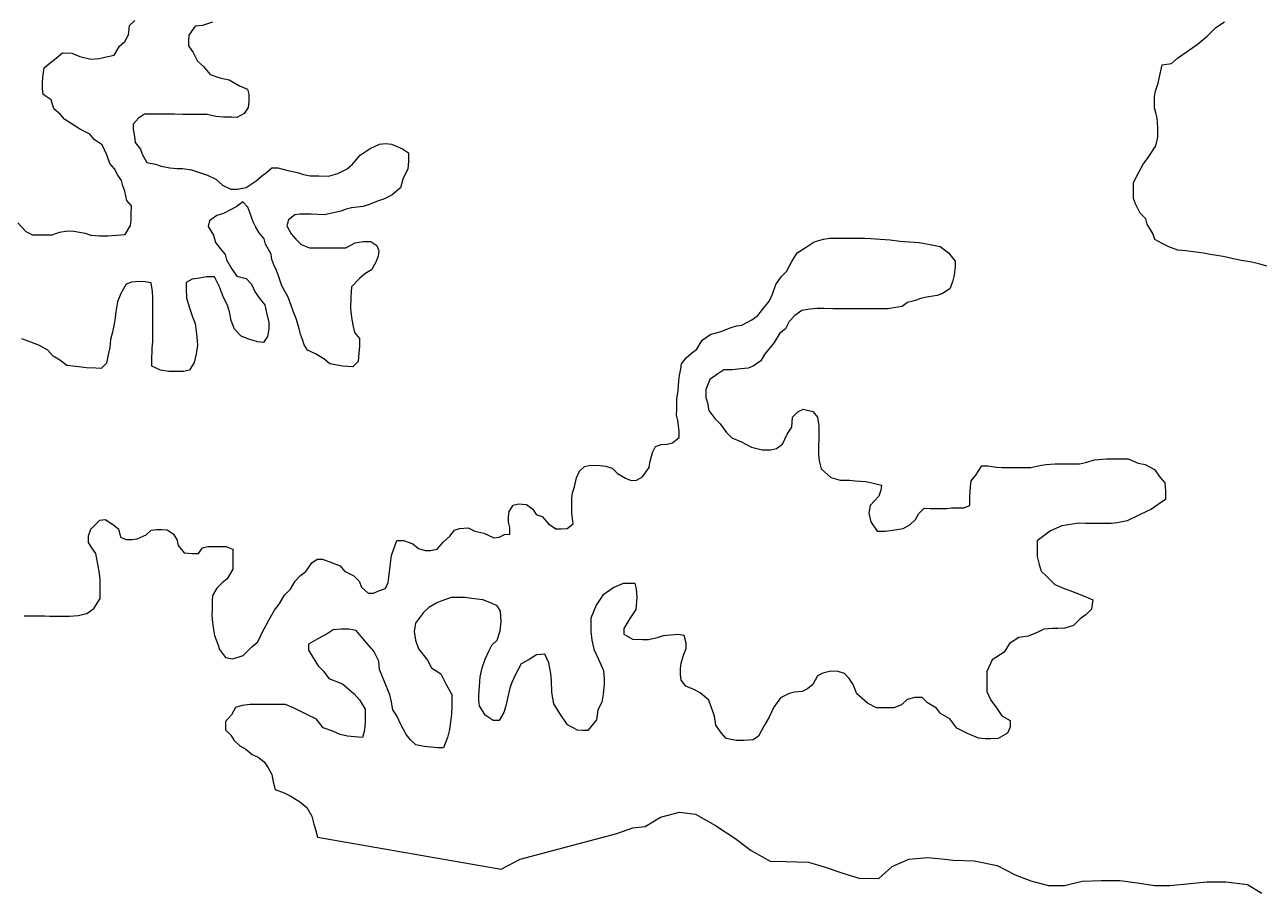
# Model space of a CAD drawing. Extents: x 553962 to 842807, y 8883888 to 9032388.
# Drawn here: x 588844 to 589783, y 8907362 to 8908021 of the extents above; entities that cross this region are included whole.
import ezdxf

# ---------------------------------------------------------------- set-up
doc = ezdxf.new("R2010")
doc.units = 0
doc.header["$LTSCALE"] = 200
doc.layers.add('6', color=7, linetype='Continuous', lineweight=13)

msp = doc.modelspace()

# ---------------------------------------------------------------- linework, layer by layer
at = {"layer": '6'}
for points in [[(588838.7, 8907870.8), (588844.7, 8907864.3), (588849.7, 8907861.7), (588854.2, 8907861.7), (588858.2, 8907861.7), (588864.7, 8907861.6), (588870.2, 8907863.6), (588876.7, 8907864.6), (588881.2, 8907864.5), (588889.7, 8907863), (588894.2, 8907861.4), (588900.7, 8907860.9), (588907.2, 8907860.9), (588913.7, 8907861.3), (588920.2, 8907861.8), (588924.2, 8907868.8), (588924.8, 8907872.8), (588924.8, 8907877.3), (588924.9, 8907883.8), (588921.4, 8907887.8), (588920, 8907894.8), (588918.5, 8907898.8), (588917.5, 8907902.8), (588914.5, 8907906.9), (588912.1, 8907911.9), (588908.6, 8907915.9), (588906.2, 8907922.4), (588902.7, 8907930), (588896.7, 8907934), (588893.3, 8907938.1), (588886.3, 8907941.6), (588880.8, 8907945.2), (588874.3, 8907949.2), (588870.9, 8907953.2), (588865.9, 8907957.3), (588864, 8907964.3), (588858, 8907968.3), (588857.5, 8907972.8), (588857.5, 8907976.8), (588857.6, 8907981.3), (588858.6, 8907988.4), (588863.2, 8907992.3), (588867.7, 8907995.8), (588872.7, 8907999.8), (588879.7, 8907999.7), (588885.7, 8907997.2), (588894.2, 8907995.1), (588900.7, 8907995.6), (588904.7, 8907996.6), (588911.7, 8907998), (588915.8, 8908005), (588919.8, 8908008.5), (588922.8, 8908013.5), (588923.4, 8908020.5), (588927.4, 8908024.4)], [(588986.5, 8908023.1), (588978.9, 8908020.6), (588973.4, 8908020.1), (588968.4, 8908013.2), (588968.3, 8908009.2), (588968.3, 8908005.2), (588971.8, 8908000.1), (588975.2, 8907993.6), (588979.7, 8907989.6), (588984.7, 8907983.5), (588992.1, 8907981), (588999.1, 8907979.4), (589007.1, 8907974.9), (589013.1, 8907972.3), (589014.1, 8907968.3), (589014, 8907962.8), (589013.5, 8907958.3), (589010.4, 8907953.8), (589004.9, 8907950.8), (589000.9, 8907950.9), (588994.9, 8907950.9), (588988.9, 8907951.4), (588982.4, 8907953), (588974.9, 8907953), (588968.4, 8907953.1), (588963.9, 8907953.1), (588957.4, 8907953.2)], [(589786.9, 8907838), (589780.9, 8907839.6), (589774.4, 8907841.1), (589767.4, 8907842.1), (589760.4, 8907843.7), (589753.9, 8907845.2), (589743.9, 8907846.8), (589739, 8907847.8), (589733, 8907848.4), (589725.5, 8907849.4), (589719.5, 8907850), (589712.5, 8907852.5), (589707.5, 8907855.1), (589702, 8907858.1), (589700.5, 8907862.6), (589696.1, 8907869.7), (589695.1, 8907873.7), (589690.7, 8907878.2), (589687.2, 8907885.2), (589685.7, 8907889.2), (589685.8, 8907895.8), (589685.8, 8907901.3), (589689.4, 8907908.2), (589692.9, 8907914.7), (589697.5, 8907921.2), (589702.6, 8907929.2), (589704.1, 8907935.7), (589704.2, 8907943.2), (589703.7, 8907950.2), (589702.7, 8907954.2), (589701.8, 8907958.2), (589701.8, 8907962.2), (589701.8, 8907966.8), (589702.4, 8907970.8), (589704.4, 8907976.8), (589706, 8907983.8), (589707.5, 8907990.8), (589714.5, 8907991.7), (589719.1, 8907995.7), (589727.6, 8908001.6), (589734.2, 8908006.1), (589741.7, 8908012.6), (589748.2, 8908019), (589754.8, 8908023.5)], [(588957.4, 8907953.2), (588950.4, 8907953.2), (588946.4, 8907953.2), (588942.4, 8907953.2), (588934.9, 8907953.3), (588930.4, 8907950.3), (588926.3, 8907945.8), (588926.3, 8907941.8), (588927.3, 8907936.3), (588927.7, 8907931.8), (588931.7, 8907926.8), (588933.2, 8907922.8), (588936.6, 8907916.7), (588943.1, 8907915.2), (588947.6, 8907913.7), (588954.1, 8907912.6), (588959.6, 8907912.1), (588963.6, 8907912.1), (588970.6, 8907911), (588978.1, 8907908.4), (588982.6, 8907906.9), (588989, 8907903.9), (588994, 8907899.3), (589000.5, 8907896.3), (589005.5, 8907896.3), (589012, 8907897.7), (589019.6, 8907902.7), (589023.6, 8907906.2), (589027.6, 8907909.1), (589031.6, 8907912.6), (589036.1, 8907912.6), (589043.6, 8907910.5), (589051.1, 8907909), (589055.6, 8907907.4), (589060.6, 8907906.4), (589067.1, 8907906.4), (589074.6, 8907906.3), (589081.6, 8907908.3), (589088.7, 8907911.7), (589092.7, 8907915.2), (589098.7, 8907922.2), (589106.3, 8907927.1), (589113.3, 8907930.6), (589117.8, 8907931.1), (589122.3, 8907930.5), (589130.8, 8907927), (589135.3, 8907923.9), (589135.2, 8907917.4), (589134.7, 8907911.9), (589131.1, 8907903.9), (589129.1, 8907897.4), (589123, 8907892), (589117, 8907889), (589112.5, 8907887.5), (589105.5, 8907884.6), (589100.9, 8907883.1), (589091.9, 8907882.2), (589087.9, 8907881.2), (589083.9, 8907879.7), (589071.4, 8907876.8), (589061.4, 8907877.4), (589057.4, 8907877.4), (589052.9, 8907877.4), (589048.9, 8907876.9), (589044.3, 8907873), (589042.8, 8907868.5), (589046.2, 8907862.4), (589049.7, 8907858.4), (589053.7, 8907854.4), (589060.2, 8907851.8), (589067.7, 8907851.8), (589075.2, 8907851.7), (589082.7, 8907851.7), (589087.7, 8907851.7), (589094.7, 8907855.6), (589101.2, 8907856.6), (589106.7, 8907856.5), (589111.2, 8907853.5), (589112.7, 8907849.5), (589112.2, 8907845.5), (589110.6, 8907841), (589107.1, 8907835), (589102.1, 8907832), (589098, 8907828.6), (589092, 8907822.1), (589091.4, 8907814.6), (589091.3, 8907805.1), (589092.3, 8907797.5), (589093.2, 8907792), (589094.2, 8907787.5), (589098.2, 8907783), (589098.1, 8907776.5), (589097.6, 8907772), (589097, 8907765.5), (589093, 8907761.5), (589085.5, 8907762), (589075.5, 8907763.6), (589071, 8907767.6), (589064.6, 8907771.2), (589058.6, 8907774.2), (589056.1, 8907778.2)], [(589056.1, 8907778.2), (589054.7, 8907782.3), (589053.2, 8907786.3), (589052.2, 8907790.3), (589050.3, 8907797.3), (589047.8, 8907803.8), (589046.3, 8907807.9), (589043.9, 8907814.4), (589039, 8907822.9), (589036.5, 8907830.5), (589035, 8907834.5), (589033.1, 8907839), (589031.6, 8907843), (589031.1, 8907847), (589026.7, 8907854.6), (589025.7, 8907858.6), (589021.8, 8907863.1), (589019.3, 8907867.6), (589017.3, 8907871.6), (589014.9, 8907878.7), (589013.4, 8907882.7), (589009.4, 8907886.7), (589004.9, 8907883.2), (588994.8, 8907877.8), (588989.8, 8907876.3), (588984.3, 8907872.4), (588983.3, 8907867.9), (588987.2, 8907861.3), (588988.7, 8907855.8), (588992.2, 8907851.3), (588996.1, 8907846.8), (588997.1, 8907842.7), (589001, 8907836.2), (589005, 8907830.2), (589012, 8907828.6), (589016, 8907824.1), (589018.9, 8907818.1), (589022.4, 8907813), (589026.3, 8907808.5), (589027.8, 8907801.5), (589029.2, 8907795), (589029.2, 8907790.4), (589028.2, 8907784.4), (589025.1, 8907780), (589020.6, 8907780.5), (589014.1, 8907782.5), (589008.2, 8907784.6), (589003.2, 8907790.1), (589000.7, 8907796.7), (588999.3, 8907803.2), (588997.8, 8907808.2), (588994.9, 8907814.2), (588991.9, 8907822.2), (588988, 8907829.8), (588982, 8907829.8), (588976.5, 8907828.8), (588971, 8907827.9), (588966.4, 8907825.4), (588966.4, 8907820.9), (588966.8, 8907813.9), (588968.8, 8907806.9), (588971.2, 8907799.3), (588973.2, 8907794.3), (588974.6, 8907784.3), (588975.1, 8907777.8), (588974, 8907771.3), (588972.5, 8907764.8), (588968.9, 8907758.8), (588964.4, 8907757.8), (588958.9, 8907757.9), (588953.4, 8907757.9), (588946.9, 8907758.9), (588940.4, 8907762), (588940.5, 8907766), (588940.6, 8907775.5), (588941.1, 8907780.5), (588941.1, 8907787), (588941.2, 8907794), (588941.2, 8907798), (588941.2, 8907802.6), (588941.3, 8907806.6), (588941.3, 8907814.1), (588940.9, 8907818.6), (588939.9, 8907825.1), (588935.4, 8907826.1), (588930.9, 8907826.2), (588924.9, 8907825.7), (588920.9, 8907824.2), (588916.8, 8907817.2), (588914.3, 8907810.7), (588913.2, 8907803.2), (588912.7, 8907798.7), (588911.7, 8907794.2), (588910.6, 8907787.7), (588909.1, 8907782.2), (588908.5, 8907776.2), (588907.5, 8907771.7), (588906, 8907764.2), (588901.9, 8907760.2), (588897.9, 8907760.3), (588890.9, 8907760.8)], [(589241.7, 8907642.3), (589247.1, 8907638.3), (589251.1, 8907638.3), (589255.7, 8907638.7), (589260.2, 8907642.2), (589259.7, 8907646.2), (589259.2, 8907650.7), (589259.3, 8907655.2), (589259.3, 8907661.8), (589259.8, 8907665.8), (589261.4, 8907670.2), (589262.9, 8907677.2), (589265, 8907682.2), (589269, 8907685.7), (589273.5, 8907686.7), (589280.5, 8907686.6), (589285, 8907686.1), (589290, 8907684.6), (589294, 8907680.5), (589300, 8907677), (589304.4, 8907675), (589308.5, 8907675.4), (589313, 8907677.9), (589318, 8907684.9), (589318.6, 8907688.9), (589320.6, 8907696.4), (589322.7, 8907700.9), (589327.2, 8907702.4), (589331.7, 8907702.8), (589335.7, 8907703.8), (589340.7, 8907707.8), (589340.7, 8907712.3), (589340.3, 8907716.8), (589339.8, 8907720.8), (589338.8, 8907724.8), (589338.9, 8907728.8), (589338.9, 8907733.3), (589338.9, 8907737.3), (589340, 8907743.3), (589340.5, 8907750.8), (589341.1, 8907754.8), (589342.1, 8907759.8), (589342.6, 8907763.8), (589346.2, 8907768.3), (589350.2, 8907771.8), (589354.2, 8907774.8), (589358.3, 8907781.8), (589364.8, 8907786.2), (589368.8, 8907787.2), (589372.8, 8907788.2), (589379.4, 8907791.1), (589384.4, 8907792.6), (589388.4, 8907793.1), (589395.9, 8907797), (589400.4, 8907800.5), (589404, 8907805), (589409.5, 8907811.5), (589411.6, 8907816.5), (589414.1, 8907823.9), (589418.2, 8907829.9), (589422.2, 8907833.9), (589426.3, 8907841.4), (589430.3, 8907847.9), (589437.3, 8907852.3), (589443.4, 8907856.3), (589450.4, 8907858.3), (589454.9, 8907859.2), (589459.9, 8907859.2), (589466.4, 8907859.2), (589474.4, 8907859.1), (589481.4, 8907859.1), (589486.4, 8907859), (589493.4, 8907858.5), (589500.9, 8907857.9), (589508.4, 8907856.9), (589515.4, 8907856.3), (589522.9, 8907855.8), (589531.4, 8907854.2), (589538.9, 8907852.7), (589545.4, 8907848.1), (589550.3, 8907841.6), (589550.3, 8907837.6), (589549.7, 8907831.1), (589548.2, 8907826.1), (589546.2, 8907820.6), (589540.6, 8907817.1), (589536.6, 8907815.6), (589530.1, 8907814.7), (589524.1, 8907813.2), (589520.1, 8907811.7), (589514.1, 8907810.3), (589510, 8907807.3), (589503.5, 8907806.3), (589499.5, 8907805.4), (589493, 8907805.4), (589486, 8907805.4), (589480.5, 8907805.5), (589474, 8907805.5), (589468, 8907805.6), (589464, 8907805.6), (589457.5, 8907805.6)], [(589457.5, 8907805.6), (589451, 8907805.7), (589445.5, 8907805.7), (589440, 8907805.3), (589434, 8907804.3), (589428.5, 8907800.3), (589424.4, 8907795.8), (589421.4, 8907790.4), (589417.3, 8907786.9), (589412.8, 8907779.9), (589405.7, 8907770.9), (589402.7, 8907765.9), (589397.1, 8907762), (589393.1, 8907760.5), (589387.6, 8907760), (589381.1, 8907759.1), (589374.6, 8907759.1), (589370.1, 8907756.2), (589364.1, 8907751.7), (589361, 8907744.2), (589361, 8907738.2), (589362.4, 8907734.2), (589363.4, 8907728.2), (589367.8, 8907722.1), (589371.8, 8907718.1), (589376.8, 8907711.5), (589380.7, 8907707.5), (589388.2, 8907704.5), (589395.7, 8907700.4), (589403.7, 8907698.3), (589410.2, 8907698.3), (589414.7, 8907699.3), (589419.2, 8907702.8), (589422.8, 8907710.2), (589426.3, 8907715.7), (589426.9, 8907723.2), (589430.9, 8907727.2), (589434.9, 8907729.2), (589442.4, 8907727.6), (589445.9, 8907723.1), (589446.8, 8907716.6), (589446.8, 8907712.6), (589446.8, 8907707.1), (589446.7, 8907701.1), (589446.7, 8907695.1), (589447.1, 8907690.1), (589448.6, 8907684), (589456, 8907677.5), (589463, 8907675.4), (589470, 8907675.4), (589474.5, 8907674.8), (589482.5, 8907674.3), (589487, 8907673.3), (589494.5, 8907671.7), (589494, 8907667.7), (589492.4, 8907663.2), (589485.9, 8907656.2), (589484.8, 8907650.2), (589486.3, 8907643.7), (589491.2, 8907636.7), (589497.2, 8907636.6), (589501.2, 8907637.1), (589510.8, 8907638.6), (589515.8, 8907641.5), (589520.3, 8907645.5), (589522.8, 8907650), (589526.9, 8907654), (589531.4, 8907653.9), (589537.4, 8907653.9), (589543.9, 8907653.9), (589547.9, 8907654.3), (589556.9, 8907654.3), (589561.4, 8907656.2), (589561.5, 8907663.2), (589562, 8907670.3), (589562.6, 8907674.8), (589566.1, 8907679.2), (589570.7, 8907686.2), (589575.2, 8907686.2), (589581.6, 8907685.2), (589586.1, 8907685.1), (589593.2, 8907685.1), (589599.2, 8907685), (589607.7, 8907685), (589614.7, 8907686.4), (589619.2, 8907687.4), (589626.2, 8907687.9), (589633.2, 8907687.8), (589637.2, 8907687.8), (589644.7, 8907687.7), (589649.2, 8907688.7), (589656.2, 8907690.7), (589665.2, 8907691.6), (589669.7, 8907691.6), (589677.7, 8907691.5), (589681.7, 8907691.5), (589689.2, 8907688.4), (589694.7, 8907687.4), (589701.7, 8907683.4), (589706.1, 8907677.3), (589709.6, 8907673.3)], [(588890.9, 8907760.8), (588884.9, 8907761.4), (588875.9, 8907762.4), (588870.5, 8907766.5), (588865.5, 8907769.5), (588861.5, 8907774), (588855, 8907777.6), (588848.5, 8907780.1), (588841.6, 8907782.7)], [(589709.6, 8907673.3), (589710.1, 8907667.3), (589710, 8907660.8), (589704.5, 8907656.8), (589699.5, 8907653.3), (589690.9, 8907649.4), (589680.9, 8907644.4), (589673.4, 8907643), (589668.9, 8907642.5), (589662.8, 8907642.6), (589655.8, 8907642.6), (589649.3, 8907642.6), (589644.3, 8907642.7), (589637.8, 8907641.7), (589631.3, 8907640.8), (589622.8, 8907636.8), (589612.7, 8907629.4), (589612.7, 8907622.4), (589612.6, 8907617.3), (589614.1, 8907611.3), (589615.6, 8907606.3), (589620, 8907602.3), (589626, 8907596.2), (589633, 8907593.2), (589637.5, 8907591.7), (589646.4, 8907588.1), (589654.9, 8907584.5), (589653.9, 8907577.5), (589649.8, 8907573.5), (589645.3, 8907570.1), (589640.2, 8907565.1), (589633.7, 8907563.1), (589628.2, 8907562.7), (589624.2, 8907562.7), (589617.7, 8907562.2), (589612.7, 8907559.8), (589605.7, 8907556.8), (589598.7, 8907555.9), (589591.6, 8907551.4), (589587.6, 8907544.9), (589578.5, 8907539), (589574.5, 8907530), (589574.4, 8907523.5), (589574.3, 8907515), (589577.3, 8907508.4), (589581.8, 8907502.4), (589585.7, 8907496.4), (589592.2, 8907492.8), (589592.2, 8907487.8), (589590.1, 8907483.3), (589583.1, 8907479.3), (589577.1, 8907478.9), (589573.1, 8907478.9), (589568.1, 8907479.4), (589559.6, 8907483), (589551.6, 8907487.1), (589546.2, 8907494.1), (589539.2, 8907498.2), (589536.2, 8907502.2), (589529.3, 8907506.2), (589525.3, 8907510.3), (589519.8, 8907510.3), (589513.8, 8907508.8), (589509.7, 8907504.9), (589503.7, 8907502.4), (589497.2, 8907502.4), (589490.7, 8907502.5), (589483.7, 8907506.1), (589475.8, 8907513.1), (589472.8, 8907520.1), (589469.9, 8907524.7), (589466.4, 8907528.7), (589461.4, 8907530.2), (589455.9, 8907530.3), (589449.9, 8907528.8), (589445.9, 8907526.8), (589442.3, 8907520.3), (589438.3, 8907516.9), (589434.3, 8907514.9), (589428.3, 8907514.4), (589424.3, 8907513.4), (589417.7, 8907510), (589412.7, 8907503), (589409.1, 8907495.5), (589405.1, 8907488.5), (589401, 8907481.1), (589397, 8907478.1), (589390, 8907477.6), (589384, 8907477.7), (589376.5, 8907479.2), (589373, 8907483.2), (589368.6, 8907489.3), (589367.6, 8907496.3), (589365.2, 8907503.3), (589363.2, 8907508.3), (589356.7, 8907513.9), (589351.8, 8907516.4), (589345.8, 8907519), (589342.3, 8907523.5), (589341.8, 8907528), (589341.9, 8907532.5)], [(588910.5, 8907642), (588915, 8907638.5), (588916.5, 8907632), (588920.9, 8907630.4), (588925.4, 8907630.4), (588929.4, 8907630.9), (588936, 8907633.8), (588940, 8907637.3), (588944, 8907637.8), (588948, 8907637.8), (588952, 8907637.7), (588956.5, 8907634.7), (588959.5, 8907630.2), (588960.4, 8907625.7), (588964.9, 8907620.1), (588971.4, 8907619.6), (588975.9, 8907619.6), (588978.9, 8907624.1), (588982.9, 8907625), (588986.9, 8907625), (588990.9, 8907625), (588996.9, 8907624.9), (589001.9, 8907622.9), (589001.9, 8907618.9), (589001.8, 8907614.4), (589001.8, 8907607.9), (588997.7, 8907600.4), (588993.7, 8907597.4), (588989.7, 8907593.4), (588986.6, 8907587.9), (588986.1, 8907583.4), (588986.1, 8907576.9), (588986, 8907572.9), (588986.5, 8907567.4), (588987, 8907563.4), (588987.9, 8907557.4), (588990.4, 8907550.9), (588991.8, 8907546.8), (588996.3, 8907540.8), (589001.3, 8907539.8), (589005.3, 8907540.8), (589009.8, 8907542.2), (589016.4, 8907548.7), (589020.9, 8907552.7), (589024.5, 8907560.2), (589027, 8907564.7), (589029.5, 8907569.6), (589033.6, 8907576.6), (589037.1, 8907581.1), (589041.2, 8907588.1), (589045.7, 8907592.6), (589049.2, 8907598.6), (589053.3, 8907603), (589057.3, 8907606), (589061.9, 8907612.5), (589065.9, 8907615.5), (589069.9, 8907615.4), (589076.9, 8907612.9), (589083.3, 8907610.3), (589086.8, 8907606.3), (589093.8, 8907602.8), (589097.8, 8907598.7), (589099.7, 8907594.2), (589104.7, 8907589.7), (589108.7, 8907589.6), (589113.2, 8907591.6), (589117.7, 8907593.1), (589119.8, 8907597.6), (589120.3, 8907601.6), (589121.4, 8907610.1), (589122.4, 8907618.1), (589124, 8907622.6), (589126.5, 8907629.6), (589131.5, 8907629.6), (589138.5, 8907627), (589143, 8907623.5), (589148, 8907621.9), (589152, 8907621.9), (589157, 8907622.9), (589161.5, 8907628.3), (589166.6, 8907632.8), (589170.1, 8907637.3), (589174.1, 8907638.8), (589180.6, 8907639.2), (589185.6, 8907636.7), (589192.6, 8907635.2), (589200.1, 8907631.6), (589204.1, 8907632.1), (589208.1, 8907634.1), (589212.1, 8907634.5), (589212.1, 8907639.5), (589211.2, 8907643.5), (589211.2, 8907647.6), (589211.7, 8907651.6), (589214.8, 8907656.5), (589218.8, 8907657.5), (589224.8, 8907657), (589229.8, 8907653.4), (589232.2, 8907649.4), (589236.7, 8907647.9), (589241.7, 8907642.3)], [(588843.5, 8907572.4), (588847.5, 8907572.3), (588852.5, 8907572.3), (588859, 8907572.3), (588863, 8907572.2), (588870, 8907572.2), (588874, 8907572.2), (588878, 8907572.1), (588884.5, 8907572.6), (588891, 8907574.1), (588896.5, 8907578), (588901.1, 8907585.5), (588901.1, 8907589.5), (588901.2, 8907593.5), (588901.2, 8907600), (588900.7, 8907604.5), (588899.3, 8907611.6), (588897.8, 8907619.6), (588894.9, 8907624.1), (588892.4, 8907628.1), (588892.4, 8907633.1), (588894, 8907638.1), (588901, 8907645.1), (588905, 8907645.6), (588910.5, 8907642)], [(589341.9, 8907532.5), (589342.4, 8907536.5), (589344, 8907542.5), (589346, 8907547.5), (589346, 8907551.5), (589344.6, 8907557.5), (589340.1, 8907558.1), (589334.1, 8907557.6), (589328.6, 8907557.1), (589324, 8907555.7), (589317.5, 8907554.2), (589313, 8907554.2), (589305.5, 8907554.3), (589299.1, 8907558.3), (589299.1, 8907562.8), (589303.7, 8907570.3), (589308.2, 8907577.3), (589308.8, 8907586.3), (589308.3, 8907592.8), (589307.3, 8907596.8), (589303.3, 8907596.9), (589298.3, 8907596.9), (589291.3, 8907593.9), (589282.8, 8907588), (589277.7, 8907580.5), (589273.6, 8907570.5), (589273.6, 8907560.5), (589274.5, 8907554), (589276, 8907547), (589279.4, 8907539.9), (589283.3, 8907530.9), (589283.8, 8907524.4), (589283.8, 8907520.4), (589283.2, 8907512.9), (589282.2, 8907506.9), (589279.1, 8907500.9), (589278.1, 8907493.4), (589271.5, 8907485.4), (589267.5, 8907485.4), (589263.5, 8907485.5), (589256, 8907489.5), (589250.1, 8907498.1), (589245.6, 8907505.6), (589244.2, 8907514.1), (589243.8, 8907523.2), (589243.3, 8907528.7), (589241.9, 8907536.7), (589238.9, 8907543.2), (589232.4, 8907542.8), (589226.9, 8907539.3), (589220.8, 8907535.8), (589216.8, 8907528.3), (589213.7, 8907521.8), (589212.2, 8907517.4), (589210.7, 8907510.9), (589209.1, 8907503.9), (589207.6, 8907498.9), (589204, 8907492.9), (589199.5, 8907492.9), (589193.5, 8907496.9), (589189.1, 8907504), (589188.6, 8907508), (589188.7, 8907512), (589189.2, 8907519), (589189.8, 8907526), (589191.3, 8907533), (589193.4, 8907539.5), (589196.4, 8907545.5), (589198.5, 8907550), (589202.5, 8907554), (589205, 8907561), (589205.6, 8907568), (589205.2, 8907576), (589202.7, 8907580), (589198.2, 8907582), (589191.7, 8907584.6), (589183.2, 8907585.6), (589178.2, 8907586.2), (589172.2, 8907586.2), (589167.7, 8907586.2), (589160.7, 8907583.8), (589156.7, 8907582.3), (589150.6, 8907578.8), (589146.6, 8907574.9), (589140.6, 8907566.9), (589139.5, 8907560.4), (589140.5, 8907553.9), (589142.9, 8907547.4), (589149.8, 8907538.8), (589152.8, 8907532.8), (589159.8, 8907528.2), (589163.7, 8907520.7), (589168.2, 8907512.6), (589168.1, 8907503.6), (589168, 8907497.6), (589167.5, 8907493.6), (589166.5, 8907486.1), (589164.9, 8907480.1), (589161.8, 8907472.1), (589157.3, 8907472.2), (589147.3, 8907473.2)], [(589147.3, 8907473.2), (589140.8, 8907474.3), (589136.9, 8907478.3), (589133.4, 8907482.3), (589129.5, 8907489.9), (589126.5, 8907496.4), (589123.5, 8907500.9), (589122.1, 8907508.4), (589121.1, 8907512.4), (589116.7, 8907523), (589113.3, 8907531.5), (589112.8, 8907538), (589108.9, 8907545.6), (589105.4, 8907549.6), (589101.9, 8907553.6), (589095.5, 8907561.2), (589090, 8907562.2), (589084, 8907562.3), (589078, 8907561.8), (589073.5, 8907558.8), (589066.4, 8907554.9), (589059.4, 8907550.9), (589059.4, 8907546.4), (589062.8, 8907540.4), (589066.8, 8907534.3), (589070.7, 8907530.3), (589074.7, 8907524.8), (589085.2, 8907520.7), (589094.1, 8907513.1), (589098.1, 8907508.6), (589102.5, 8907501.6), (589102.5, 8907497.6), (589102.5, 8907491.5), (589101.9, 8907485.5), (589100.4, 8907480), (589094.4, 8907480.6), (589088.9, 8907481.1), (589083.4, 8907482.2), (589077.9, 8907484.7), (589070.4, 8907487.2), (589065.5, 8907493.8), (589058.5, 8907497.3), (589054, 8907499.4), (589048, 8907502.4), (589042, 8907505), (589036, 8907505), (589030, 8907505), (589026, 8907505.1), (589021, 8907505.1), (589015, 8907505.1), (589009, 8907504.2), (589004, 8907502.7), (589001, 8907497.2), (588996.4, 8907492.2), (588996.4, 8907485.7), (589000.3, 8907481.7), (589002.8, 8907477.7), (589007.3, 8907473.7), (589011.8, 8907471.1), (589016.7, 8907467.1), (589021.2, 8907465), (589025.7, 8907461.5), (589028.7, 8907457), (589031.6, 8907452), (589032.6, 8907446.4), (589034, 8907440.4), (589041, 8907437.9), (589045.5, 8907435.8), (589052.5, 8907431.3), (589058, 8907426.8), (589061.9, 8907420.2), (589063.3, 8907414.2), (589064.8, 8907410.2), (589066.2, 8907404.4)], [(589066.3, 8907404.2), (589205.7, 8907380), (589220, 8907387.7), (589293.4, 8907407.1), (589305.5, 8907411.5), (589315, 8907412.5), (589326.5, 8907419.4), (589341.1, 8907423.4), (589353.1, 8907421.8)], [(589353.1, 8907421.8), (589368.5, 8907413.2), (589383, 8907403.6), (589395.5, 8907394.1), (589409.9, 8907386), (589421.9, 8907385.9), (589438.9, 8907385.3), (589450.9, 8907381.8), (589465.9, 8907376.7), (589477.4, 8907373.1), (589492.4, 8907373), (589502.5, 8907382), (589515.1, 8907387.6), (589529.5, 8907388.9), (589542.5, 8907387.6), (589548.8, 8907386.9), (589564.8, 8907386.3), (589582.3, 8907382.8), (589595.8, 8907375.7), (589607.8, 8907371.1), (589621.3, 8907367.5), (589633.3, 8907367.5), (589646.8, 8907370.9), (589661.3, 8907371.3), (589675.3, 8907371.3), (589688.8, 8907369.7), (589701.8, 8907367.6), (589713.3, 8907367.6), (589728.8, 8907369), (589741.3, 8907370.4), (589755.9, 8907370.3), (589772.4, 8907368.3), (589783.3, 8907361.7)]]:
    msp.add_lwpolyline(points, dxfattribs=at)

doc.saveas('drawing.dxf')
